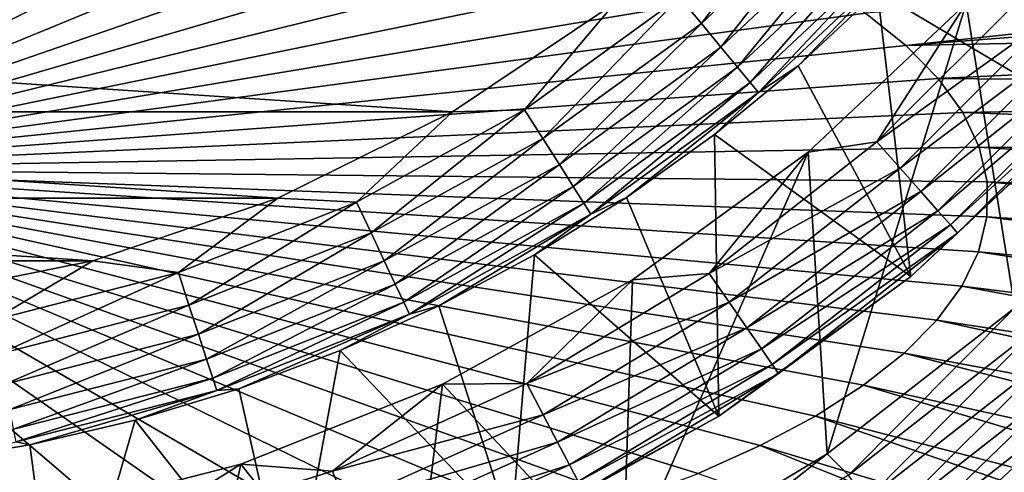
# Model space of a CAD drawing. Header units: metres. Extents: x -92 to 264, y -100 to 50.
# Tile 549 of 721: x 201.9 to 207.87, y 8.49 to 11.23. Entities that reach past the tile are written whole.
import ezdxf

# ---------------------------------------------------------------- set-up
doc = ezdxf.new("R2010")
doc.units = ezdxf.units.M
doc.layers.add('solid_21062050_01', color=7, linetype='CONTINUOUS')

msp = doc.modelspace()

# ---------------------------------------------------------------- linework, layer by layer
at = {"layer": 'solid_21062050_01'}
for points in [[(200, 10.326535, 178.373016), (202.466812, 12.642694, 171.353592), (201.864532, 12.702153, 171.188263)], [(200, 10.326535, 178.373016), (203.052917, 12.567024, 171.56395), (202.466812, 12.642694, 171.353592)], [(200, 10.326535, 178.373016), (203.619034, 12.475638, 171.817978), (203.052917, 12.567024, 171.56395)], [(200, 10.326535, 178.373016), (204.161514, 12.369134, 172.113983), (203.619034, 12.475638, 171.817978)], [(200, 10.326535, 178.373016), (204.676849, 12.248207, 172.450043), (204.161514, 12.369134, 172.113983)], [(208.351501, 10.657418, -1.041631), (207.548416, 11.880213, -35.04163), (207.96521, 12.388077, -35.04163)], [(207.932281, 9.483607), (207.638062, 11.327984), (208.476715, 12.341821)], [(200, 10.326535, 178.373016), (205.161697, 12.113647, 172.823975), (204.676849, 12.248207, 172.450043)], [(206.032028, 11.208525, -35.906437), (205.900284, 11.367783, -35.976471), (206.747665, 12.163524, -35.976471)], [(206.898331, 12.022035, -35.906437), (206.032028, 11.208525, -35.906437), (206.747665, 12.163524, -35.976471)], [(200, 10.326535, 178.373016), (205.612915, 11.966331, 173.233353), (205.161697, 12.113647, 172.823975)], [(206.150955, 11.064765, -35.793232), (206.032028, 11.208525, -35.906437), (206.898331, 12.022035, -35.906437)], [(207.034348, 11.894314, -35.793232), (206.150955, 11.064765, -35.793232), (206.898331, 12.022035, -35.906437)], [(200, 10.326535, 178.373016), (206.027603, 11.807219, 173.675476), (205.612915, 11.966331, 173.233353)], [(206.251404, 10.943351, -35.64225), (206.150955, 11.064765, -35.793232), (207.034348, 11.894314, -35.793232)], [(207.149216, 11.786446, -35.64225), (206.251404, 10.943351, -35.64225), (207.034348, 11.894314, -35.793232)], [(208.351501, 10.657418, -1.041631), (207.099304, 11.400696, -35.04163), (207.548416, 11.880213, -35.04163)], [(200, 10.326535, 178.373016), (206.403076, 11.637344, 174.147507), (206.027603, 11.807219, 173.675476)], [(206.328583, 10.850063, -35.460682), (206.251404, 10.943351, -35.64225), (207.149216, 11.786446, -35.64225)], [(207.237473, 11.703567, -35.460682), (206.328583, 10.850063, -35.460682), (207.149216, 11.786446, -35.64225)], [(213.69371, 11.765693, 172.175079), (207.026978, 11.269797, 175.168762), (207.271362, 11.074513, 175.711365)], [(213.69371, 11.765693, 172.175079), (207.271362, 11.074513, 175.711365), (214.345795, 11.628938, 172.409607)], [(206.378799, 10.789347, -35.257172), (206.328583, 10.850063, -35.460682), (207.237473, 11.703567, -35.460682)], [(207.294907, 11.649624, -35.257172), (206.378799, 10.789347, -35.257172), (207.237473, 11.703567, -35.460682)], [(207.294907, 11.649624, -35.257172), (206.619781, 10.951579, -35.04163), (206.378799, 10.789347, -35.257172)], [(207.294907, 11.649624, -35.257172), (207.099304, 11.400696, -35.04163), (206.619781, 10.951579, -35.04163)], [(200, 10.326535, 178.373016), (206.736923, 11.457815, 174.646347), (206.403076, 11.637344, 174.147507)], [(207.271362, 11.074513, 175.711365), (214.797638, 11.224331, 173.531982), (214.345795, 11.628938, 172.409607)], [(200, 10.326535, 178.373016), (207.026978, 11.269797, 175.168762), (206.736923, 11.457815, 174.646347)], [(205.900284, 11.367783, -35.976471), (204.959854, 10.684521, -35.976471), (205.507324, 11.330244, -36)], [(205.070602, 10.510006, -35.906437), (204.959854, 10.684521, -35.976471), (205.900284, 11.367783, -35.976471)], [(206.032028, 11.208525, -35.906437), (205.070602, 10.510006, -35.906437), (205.900284, 11.367783, -35.976471)], [(207.302704, 9.672539, -1.041631), (206.619781, 10.951579, -35.04163), (207.099304, 11.400696, -35.04163)], [(207.097046, 10.489088, -0.030477), (208.01091, 11.402951, -0.030477), (207.638062, 11.327984)], [(208.169998, 11.262007, -0.110815), (208.01091, 11.402951, -0.030477), (207.097046, 10.489088, -0.030477)], [(208.351501, 10.657418, -1.041631), (207.302704, 9.672539, -1.041631), (207.099304, 11.400696, -35.04163)], [(204.523483, 10.672234, -36), (195.476517, 10.672234, -36), (194.492676, 11.330244, -36)], [(205.507324, 11.330244, -36), (204.523483, 10.672234, -36), (194.492676, 11.330244, -36)], [(204.959854, 10.684521, -35.976471), (204.523483, 10.672234, -36), (205.507324, 11.330244, -36)], [(207.097046, 10.489088, -0.030477), (207.638062, 11.327984), (206.678879, 10.427173)], [(206.794083, 8.597695), (206.678879, 10.427173), (207.638062, 11.327984)], [(206.794083, 8.597695), (207.638062, 11.327984), (207.932281, 9.483607)], [(200, 10.326535, 178.373016), (207.271362, 11.074513, 175.711365), (207.026978, 11.269797, 175.168762)], [(208.169998, 11.262007, -0.110815), (207.097046, 10.489088, -0.030477), (207.237991, 10.329995, -0.110815)], [(208.169998, 11.262007, -0.110815), (207.237991, 10.329995, -0.110815), (208.311417, 11.136728, -0.237061)], [(205.170578, 10.352474, -35.793232), (205.070602, 10.510006, -35.906437), (206.032028, 11.208525, -35.906437)], [(206.150955, 11.064765, -35.793232), (205.170578, 10.352474, -35.793232), (206.032028, 11.208525, -35.906437)], [(207.271362, 11.074513, 175.711365), (207.468536, 10.873233, 176.27063), (214.797638, 11.224331, 173.531982)], [(207.468536, 10.873233, 176.27063), (215.144348, 10.807807, 174.689514), (214.797638, 11.224331, 173.531982)], [(207.237991, 10.329995, -0.110815), (207.363266, 10.188584, -0.237061), (208.311417, 11.136728, -0.237061)], [(208.311417, 11.136728, -0.237061), (207.363266, 10.188584, -0.237061), (208.427841, 11.033583, -0.402698)], [(200, 10.326535, 178.373016), (207.468536, 10.873233, 176.27063), (207.271362, 11.074513, 175.711365)], [(205.255005, 10.219428, -35.64225), (205.170578, 10.352474, -35.793232), (206.150955, 11.064765, -35.793232)], [(206.251404, 10.943351, -35.64225), (205.255005, 10.219428, -35.64225), (206.150955, 11.064765, -35.793232)], [(207.363266, 10.188584, -0.237061), (207.466415, 10.072157, -0.402698), (208.427841, 11.033583, -0.402698)], [(208.427841, 11.033583, -0.402698), (207.466415, 10.072157, -0.402698), (208.513275, 10.957895, -0.599173)], [(205.319885, 10.117205, -35.460682), (205.255005, 10.219428, -35.64225), (206.251404, 10.943351, -35.64225)], [(206.328583, 10.850063, -35.460682), (205.319885, 10.117205, -35.460682), (206.251404, 10.943351, -35.64225)], [(207.302704, 9.672539, -1.041631), (206.111923, 10.534786, -35.04163), (206.619781, 10.951579, -35.04163)], [(206.378799, 10.789347, -35.257172), (206.619781, 10.951579, -35.04163), (206.111923, 10.534786, -35.04163)], [(207.466415, 10.072157, -0.402698), (207.542099, 9.986724, -0.599173), (208.513275, 10.957895, -0.599173)], [(208.513275, 10.957895, -0.599173), (207.542099, 9.986724, -0.599173), (208.563309, 10.913574, -0.816342)], [(200, 10.326535, 178.373016), (207.617218, 10.667262, 176.842911), (207.468536, 10.873233, 176.27063)], [(207.468536, 10.873233, 176.27063), (207.617218, 10.667262, 176.842911), (215.144348, 10.807807, 174.689514)], [(207.542099, 9.986724, -0.599173), (207.586426, 9.936696, -0.816342), (208.563309, 10.913574, -0.816342)], [(208.563309, 10.913574, -0.816342), (207.586426, 9.936696, -0.816342), (208.351501, 10.657418, -1.041631)], [(205.362106, 10.050672, -35.257172), (205.319885, 10.117205, -35.460682), (206.328583, 10.850063, -35.460682)], [(206.378799, 10.789347, -35.257172), (205.362106, 10.050672, -35.257172), (206.328583, 10.850063, -35.460682)], [(206.378799, 10.789347, -35.257172), (205.577881, 10.152102, -35.04163), (205.362106, 10.050672, -35.257172)], [(206.378799, 10.789347, -35.257172), (206.111923, 10.534786, -35.04163), (205.577881, 10.152102, -35.04163)], [(207.617218, 10.667262, 176.842911), (215.388977, 10.38311, 175.869736), (215.144348, 10.807807, 174.689514)], [(203.462341, 10.148465, -36), (196.537659, 10.148465, -36), (195.476517, 10.672234, -36)], [(204.523483, 10.672234, -36), (203.462341, 10.148465, -36), (195.476517, 10.672234, -36)], [(200, 10.326535, 178.373016), (207.716461, 10.457939, 177.424515), (207.617218, 10.667262, 176.842911)], [(203.941208, 10.124514, -35.976471), (203.462341, 10.148465, -36), (204.523483, 10.672234, -36)], [(204.959854, 10.684521, -35.976471), (203.941208, 10.124514, -35.976471), (204.523483, 10.672234, -36)], [(204.029205, 9.937494, -35.906437), (203.941208, 10.124514, -35.976471), (204.959854, 10.684521, -35.976471)], [(205.070602, 10.510006, -35.906437), (204.029205, 9.937494, -35.906437), (204.959854, 10.684521, -35.976471)], [(207.586426, 9.936696, -0.816342), (207.302704, 9.672539, -1.041631), (208.351501, 10.657418, -1.041631)], [(207.617218, 10.667262, 176.842911), (207.716461, 10.457939, 177.424515), (215.388977, 10.38311, 175.869736)], [(206.138748, 8.826874, -1.041631), (205.577881, 10.152102, -35.04163), (206.111923, 10.534786, -35.04163)], [(207.302704, 9.672539, -1.041631), (206.138748, 8.826874, -1.041631), (206.111923, 10.534786, -35.04163)], [(200, 10.326535, 178.373016), (207.76564, 10.246623, 178.011642), (207.716461, 10.457939, 177.424515)], [(204.108643, 9.768675, -35.793232), (204.029205, 9.937494, -35.906437), (205.070602, 10.510006, -35.906437)], [(205.170578, 10.352474, -35.793232), (204.108643, 9.768675, -35.793232), (205.070602, 10.510006, -35.906437)], [(206.079697, 9.692041, -0.030477), (207.097046, 10.489088, -0.030477), (206.678879, 10.427173)], [(207.237991, 10.329995, -0.110815), (207.097046, 10.489088, -0.030477), (206.079697, 9.692041, -0.030477)], [(207.716461, 10.457939, 177.424515), (215.529922, 9.953102, 177.064713), (215.388977, 10.38311, 175.869736)], [(207.716461, 10.457939, 177.424515), (207.76564, 10.246623, 178.011642), (215.529922, 9.953102, 177.064713)], [(205.555817, 7.853329), (205.614304, 9.653666), (206.678879, 10.427173)], [(205.555817, 7.853329), (206.678879, 10.427173), (206.794083, 8.597695)], [(206.079697, 9.692041, -0.030477), (206.678879, 10.427173), (205.614304, 9.653666)], [(204.175735, 9.626096, -35.64225), (204.108643, 9.768675, -35.793232), (205.170578, 10.352474, -35.793232)], [(205.255005, 10.219428, -35.64225), (204.175735, 9.626096, -35.64225), (205.170578, 10.352474, -35.793232)], [(200, 10.326535, 178.373016), (201.855072, 7.592139, 185.387802), (202.455048, 7.650528, 185.225449)], [(200, 10.326535, 178.373016), (202.455048, 7.650528, 185.225449), (203.039291, 7.725092, 185.018158)], [(200, 10.326535, 178.373016), (203.039291, 7.725092, 185.018158), (203.604004, 7.815354, 184.767273)], [(200, 10.326535, 178.373016), (203.604004, 7.815354, 184.767273), (204.145508, 7.920731, 184.474396)], [(200, 10.326535, 178.373016), (204.145508, 7.920731, 184.474396), (204.660294, 8.040545, 184.141418)], [(200, 10.326535, 178.373016), (204.660294, 8.040545, 184.141418), (205.145004, 8.174022, 183.770493)], [(200, 10.326535, 178.373016), (205.145004, 8.174022, 183.770493), (205.596497, 8.3203, 183.364014)], [(200, 10.326535, 178.373016), (205.596497, 8.3203, 183.364014), (206.011826, 8.478436, 182.924591)], [(200, 10.326535, 178.373016), (206.011826, 8.478436, 182.924591), (206.38829, 8.647404, 182.455078)], [(200, 10.326535, 178.373016), (206.38829, 8.647404, 182.455078), (206.723434, 8.826114, 181.958511)], [(200, 10.326535, 178.373016), (206.723434, 8.826114, 181.958511), (207.01506, 9.013407, 181.43811)], [(200, 10.326535, 178.373016), (207.01506, 9.013407, 181.43811), (207.261292, 9.208073, 180.897232)], [(200, 10.326535, 178.373016), (207.261292, 9.208073, 180.897232), (207.46048, 9.408849, 180.339371)], [(200, 10.326535, 178.373016), (207.46048, 9.408849, 180.339371), (207.611343, 9.614434, 179.768158)], [(200, 10.326535, 178.373016), (207.611343, 9.614434, 179.768158), (207.712891, 9.823498, 179.187271)], [(200, 10.326535, 178.373016), (207.712891, 9.823498, 179.187271), (207.764435, 10.034684, 178.60051)], [(200, 10.326535, 178.373016), (207.764435, 10.034684, 178.60051), (207.76564, 10.246623, 178.011642)], [(207.237991, 10.329995, -0.110815), (206.079697, 9.692041, -0.030477), (206.200439, 9.51712, -0.110815)], [(207.237991, 10.329995, -0.110815), (206.200439, 9.51712, -0.110815), (207.363266, 10.188584, -0.237061)], [(204.227295, 9.516547, -35.460682), (204.175735, 9.626096, -35.64225), (205.255005, 10.219428, -35.64225)], [(205.319885, 10.117205, -35.460682), (204.227295, 9.516547, -35.460682), (205.255005, 10.219428, -35.64225)], [(207.76564, 10.246623, 178.011642), (207.764435, 10.034684, 178.60051), (215.566254, 9.520682, 178.266403)], [(207.76564, 10.246623, 178.011642), (215.566254, 9.520682, 178.266403), (215.529922, 9.953102, 177.064713)], [(206.200439, 9.51712, -0.110815), (206.307755, 9.36164, -0.237061), (207.363266, 10.188584, -0.237061)], [(207.363266, 10.188584, -0.237061), (206.307755, 9.36164, -0.237061), (207.466415, 10.072157, -0.402698)], [(202.341614, 9.767712, -36), (197.658386, 9.767712, -36), (196.537659, 10.148465, -36)], [(203.462341, 10.148465, -36), (202.341614, 9.767712, -36), (196.537659, 10.148465, -36)], [(202.860397, 9.696593, -35.976471), (202.341614, 9.767712, -36), (203.462341, 10.148465, -36)], [(203.941208, 10.124514, -35.976471), (202.860397, 9.696593, -35.976471), (203.462341, 10.148465, -36)], [(202.924271, 9.500018, -35.906437), (202.860397, 9.696593, -35.976471), (203.941208, 10.124514, -35.976471)], [(204.029205, 9.937494, -35.906437), (202.924271, 9.500018, -35.906437), (203.941208, 10.124514, -35.976471)], [(204.260849, 9.445247, -35.257172), (204.227295, 9.516547, -35.460682), (205.319885, 10.117205, -35.460682)], [(205.362106, 10.050672, -35.257172), (204.260849, 9.445247, -35.257172), (205.319885, 10.117205, -35.460682)], [(206.138748, 8.826874, -1.041631), (205.019958, 9.805163, -35.04163), (205.577881, 10.152102, -35.04163)], [(205.362106, 10.050672, -35.257172), (205.577881, 10.152102, -35.04163), (205.019958, 9.805163, -35.04163)], [(205.362106, 10.050672, -35.257172), (204.440552, 9.495459, -35.04163), (204.260849, 9.445247, -35.257172)], [(205.362106, 10.050672, -35.257172), (205.019958, 9.805163, -35.04163), (204.440552, 9.495459, -35.04163)], [(206.307755, 9.36164, -0.237061), (206.396118, 9.233628, -0.402698), (207.466415, 10.072157, -0.402698)], [(207.466415, 10.072157, -0.402698), (206.396118, 9.233628, -0.402698), (207.542099, 9.986724, -0.599173)], [(207.764435, 10.034684, 178.60051), (207.712891, 9.823498, 179.187271), (215.497742, 9.088763, 179.46669)], [(207.764435, 10.034684, 178.60051), (215.497742, 9.088763, 179.46669), (215.566254, 9.520682, 178.266403)], [(206.396118, 9.233628, -0.402698), (206.460953, 9.139695, -0.599173), (207.542099, 9.986724, -0.599173)], [(207.542099, 9.986724, -0.599173), (206.460953, 9.139695, -0.599173), (207.586426, 9.936696, -0.816342)], [(202.981934, 9.322574, -35.793232), (202.924271, 9.500018, -35.906437), (204.029205, 9.937494, -35.906437)], [(204.108643, 9.768675, -35.793232), (202.981934, 9.322574, -35.793232), (204.029205, 9.937494, -35.906437)], [(206.460953, 9.139695, -0.599173), (206.498917, 9.084689, -0.816342), (207.586426, 9.936696, -0.816342)], [(207.586426, 9.936696, -0.816342), (206.498917, 9.084689, -0.816342), (207.302704, 9.672539, -1.041631)], [(204.877975, 8.133759, -1.041631), (204.440552, 9.495459, -35.04163), (205.019958, 9.805163, -35.04163)], [(206.138748, 8.826874, -1.041631), (204.877975, 8.133759, -1.041631), (205.019958, 9.805163, -35.04163)], [(207.712891, 9.823498, 179.187271), (207.611343, 9.614434, 179.768158), (215.32489, 8.660256, 180.657501)], [(207.712891, 9.823498, 179.187271), (215.32489, 8.660256, 180.657501), (215.497742, 9.088763, 179.46669)], [(202.341614, 9.767712, -36), (201.181, 9.536678, -36), (197.658386, 9.767712, -36)], [(201.734482, 9.407507, -35.976471), (201.181, 9.536678, -36), (202.341614, 9.767712, -36)], [(202.860397, 9.696593, -35.976471), (201.734482, 9.407507, -35.976471), (202.341614, 9.767712, -36)], [(203.030624, 9.172709, -35.64225), (202.981934, 9.322574, -35.793232), (204.108643, 9.768675, -35.793232)], [(204.175735, 9.626096, -35.64225), (203.030624, 9.172709, -35.64225), (204.108643, 9.768675, -35.793232)], [(201.773209, 9.204477, -35.906437), (201.734482, 9.407507, -35.976471), (202.860397, 9.696593, -35.976471)], [(202.924271, 9.500018, -35.906437), (201.773209, 9.204477, -35.906437), (202.860397, 9.696593, -35.976471)], [(204.973679, 9.023436, -0.030477), (206.079697, 9.692041, -0.030477), (205.614304, 9.653666)], [(206.200439, 9.51712, -0.110815), (206.079697, 9.692041, -0.030477), (204.973679, 9.023436, -0.030477)], [(203.068039, 9.057564, -35.460682), (203.030624, 9.172709, -35.64225), (204.175735, 9.626096, -35.64225)], [(204.227295, 9.516547, -35.460682), (203.068039, 9.057564, -35.460682), (204.175735, 9.626096, -35.64225)], [(204.973679, 9.023436, -0.030477), (205.614304, 9.653666), (204.461288, 9.019773)], [(205.555817, 7.853329), (204.461288, 9.019773), (205.614304, 9.653666)], [(206.498917, 9.084689, -0.816342), (206.138748, 8.826874, -1.041631), (207.302704, 9.672539, -1.041631)], [(207.611343, 9.614434, 179.768158), (207.46048, 9.408849, 180.339371), (215.048874, 8.238047, 181.830811)], [(207.611343, 9.614434, 179.768158), (215.048874, 8.238047, 181.830811), (215.32489, 8.660256, 180.657501)], [(201.808182, 9.021206, -35.793232), (201.773209, 9.204477, -35.906437), (202.924271, 9.500018, -35.906437)], [(202.981934, 9.322574, -35.793232), (201.808182, 9.021206, -35.793232), (202.924271, 9.500018, -35.906437)], [(203.092377, 8.98262, -35.257172), (203.068039, 9.057564, -35.460682), (204.227295, 9.516547, -35.460682)], [(204.260849, 9.445247, -35.257172), (203.092377, 8.98262, -35.257172), (204.227295, 9.516547, -35.460682)], [(206.200439, 9.51712, -0.110815), (204.973679, 9.023436, -0.030477), (205.072464, 8.835236, -0.110815)], [(206.200439, 9.51712, -0.110815), (205.072464, 8.835236, -0.110815), (206.307755, 9.36164, -0.237061)], [(204.260849, 9.445247, -35.257172), (203.227234, 8.992886, -35.04163), (203.092377, 8.98262, -35.257172)], [(204.260849, 9.445247, -35.257172), (203.842117, 9.224312, -35.04163), (203.227234, 8.992886, -35.04163)], [(204.877975, 8.133759, -1.041631), (203.842117, 9.224312, -35.04163), (204.440552, 9.495459, -35.04163)], [(204.260849, 9.445247, -35.257172), (204.440552, 9.495459, -35.04163), (203.842117, 9.224312, -35.04163)], [(206.794083, 8.597695), (207.932281, 9.483607), (206.924515, 8.468657, 0.016375)], [(207.932281, 9.483607), (208.083603, 9.376821, 0.016375), (206.924515, 8.468657, 0.016375)], [(206.924515, 8.468657, 0.016375), (208.083603, 9.376821, 0.016375), (207.030823, 8.316445, 0.069336)], [(208.083603, 9.376821, 0.016375), (208.207672, 9.23873, 0.069336), (207.030823, 8.316445, 0.069336)], [(207.46048, 9.408849, 180.339371), (207.261292, 9.208073, 180.897232), (214.6716, 7.824977, 182.978745)], [(207.46048, 9.408849, 180.339371), (214.6716, 7.824977, 182.978745), (215.048874, 8.238047, 181.830811)], [(201.837708, 8.866421, -35.64225), (201.808182, 9.021206, -35.793232), (202.981934, 9.322574, -35.793232)], [(203.030624, 9.172709, -35.64225), (201.837708, 8.866421, -35.64225), (202.981934, 9.322574, -35.793232)], [(205.072464, 8.835236, -0.110815), (205.160263, 8.667953, -0.237061), (206.307755, 9.36164, -0.237061)], [(206.307755, 9.36164, -0.237061), (205.160263, 8.667953, -0.237061), (206.396118, 9.233628, -0.402698)], [(203.540283, 7.604127, -1.041631), (203.227234, 8.992886, -35.04163), (203.842117, 9.224312, -35.04163)], [(204.877975, 8.133759, -1.041631), (203.540283, 7.604127, -1.041631), (203.842117, 9.224312, -35.04163)], [(205.160263, 8.667953, -0.237061), (205.232544, 8.530224, -0.402698), (206.396118, 9.233628, -0.402698)], [(206.396118, 9.233628, -0.402698), (205.232544, 8.530224, -0.402698), (206.460953, 9.139695, -0.599173)], [(207.261292, 9.208073, 180.897232), (207.01506, 9.013407, 181.43811), (214.195602, 7.423828, 184.093567)], [(207.030823, 8.316445, 0.069336), (208.207672, 9.23873, 0.069336), (207.133194, 8.169894, 0.161324)], [(208.207672, 9.23873, 0.069336), (208.327148, 9.105783, 0.161324), (207.133194, 8.169894, 0.161324)], [(207.261292, 9.208073, 180.897232), (214.195602, 7.423828, 184.093567), (214.6716, 7.824977, 182.978745)], [(201.860397, 8.747494, -35.460682), (201.837708, 8.866421, -35.64225), (203.030624, 9.172709, -35.64225)], [(203.068039, 9.057564, -35.460682), (201.860397, 8.747494, -35.460682), (203.030624, 9.172709, -35.64225)], [(205.232544, 8.530224, -0.402698), (205.285583, 8.42916, -0.599173), (206.460953, 9.139695, -0.599173)], [(206.460953, 9.139695, -0.599173), (205.285583, 8.42916, -0.599173), (206.498917, 9.084689, -0.816342)], [(205.285583, 8.42916, -0.599173), (205.31665, 8.369979, -0.816342), (206.498917, 9.084689, -0.816342)], [(206.498917, 9.084689, -0.816342), (205.31665, 8.369979, -0.816342), (206.138748, 8.826874, -1.041631)], [(207.133194, 8.169894, 0.161324), (208.327148, 9.105783, 0.161324), (207.224655, 8.038865, 0.29021)], [(208.327148, 9.105783, 0.161324), (208.433899, 8.986901, 0.29021), (207.224655, 8.038865, 0.29021)], [(201.875153, 8.67009, -35.257172), (201.860397, 8.747494, -35.460682), (203.068039, 9.057564, -35.460682)], [(203.092377, 8.98262, -35.257172), (201.875153, 8.67009, -35.257172), (203.068039, 9.057564, -35.460682)], [(203.795151, 8.493019, -0.030477), (204.461288, 9.019773), (203.23793, 8.535375)], [(204.24649, 7.267087), (203.23793, 8.535375), (204.461288, 9.019773)], [(203.795151, 8.493019, -0.030477), (204.973679, 9.023436, -0.030477), (204.461288, 9.019773)], [(205.072464, 8.835236, -0.110815), (204.973679, 9.023436, -0.030477), (203.795151, 8.493019, -0.030477)], [(204.24649, 7.267087), (204.461288, 9.019773), (205.555817, 7.853329)], [(203.092377, 8.98262, -35.257172), (201.958694, 8.652983, -35.04163), (201.875153, 8.67009, -35.257172)], [(203.092377, 8.98262, -35.257172), (202.598526, 8.802171, -35.04163), (201.958694, 8.652983, -35.04163)], [(203.540283, 7.604127, -1.041631), (202.598526, 8.802171, -35.04163), (203.227234, 8.992886, -35.04163)], [(203.092377, 8.98262, -35.257172), (203.227234, 8.992886, -35.04163), (202.598526, 8.802171, -35.04163)], [(207.01506, 9.013407, 181.43811), (206.723434, 8.826114, 181.958511), (213.624146, 7.0373, 185.16777)], [(207.01506, 9.013407, 181.43811), (213.624146, 7.0373, 185.16777), (214.195602, 7.423828, 184.093567)], [(207.224655, 8.038865, 0.29021), (208.433899, 8.986901, 0.29021), (207.299042, 7.93212, 0.449018)], [(208.433899, 8.986901, 0.29021), (208.520737, 8.890025, 0.449018), (207.299042, 7.93212, 0.449018)], [(207.299042, 7.93212, 0.449018), (208.520737, 8.890025, 0.449018), (207.352402, 7.855507, 0.627105)], [(208.520737, 8.890025, 0.449018), (208.583008, 8.820487, 0.627105), (207.352402, 7.855507, 0.627105)], [(202.146759, 7.246329, -1.041631), (201.958694, 8.652983, -35.04163), (202.598526, 8.802171, -35.04163)], [(203.540283, 7.604127, -1.041631), (202.146759, 7.246329, -1.041631), (202.598526, 8.802171, -35.04163)], [(205.072464, 8.835236, -0.110815), (203.795151, 8.493019, -0.030477), (203.870514, 8.294285, -0.110815)], [(205.072464, 8.835236, -0.110815), (203.870514, 8.294285, -0.110815), (205.160263, 8.667953, -0.237061)], [(205.31665, 8.369979, -0.816342), (204.877975, 8.133759, -1.041631), (206.138748, 8.826874, -1.041631)], [(206.723434, 8.826114, 181.958511), (206.38829, 8.647404, 182.455078), (212.961075, 6.667994, 186.194138)], [(206.723434, 8.826114, 181.958511), (212.961075, 6.667994, 186.194138), (213.624146, 7.0373, 185.16777)], [(207.352402, 7.855507, 0.627105), (208.583008, 8.820487, 0.627105), (207.383514, 7.810915, 0.812403)], [(208.583008, 8.820487, 0.627105), (208.619339, 8.780027, 0.812403), (207.383514, 7.810915, 0.812403)], [(207.383514, 7.810915, 0.812403), (208.619339, 8.780027, 0.812403), (207.753174, 8.053858, 0.990425)], [(208.619339, 8.780027, 0.812403), (208.346329, 8.521456, 0.990609), (207.753174, 8.053858, 0.990425)], [(201.875153, 8.67009, -35.257172), (201.958694, 8.652983, -35.04163), (201.310471, 8.545961, -35.04163)], [(203.870514, 8.294285, -0.110815), (203.937515, 8.11764, -0.237061), (205.160263, 8.667953, -0.237061)], [(205.160263, 8.667953, -0.237061), (203.937515, 8.11764, -0.237061), (205.232544, 8.530224, -0.402698)], [(202.146759, 7.246329, -1.041631), (201.310471, 8.545961, -35.04163), (201.958694, 8.652983, -35.04163)], [(206.38829, 8.647404, 182.455078), (206.011826, 8.478436, 182.924591), (212.210876, 6.318392, 187.165787)], [(206.38829, 8.647404, 182.455078), (212.210876, 6.318392, 187.165787), (212.961075, 6.667994, 186.194138)], [(202.146759, 7.246329, -1.041631), (200.71936, 7.066008, -1.041631), (201.310471, 8.545961, -35.04163)], [(205.555817, 7.853329), (206.794083, 8.597695), (205.664612, 7.706869, 0.016375)], [(206.794083, 8.597695), (206.924515, 8.468657, 0.016375), (205.664612, 7.706869, 0.016375)], [(202.561264, 8.108526, -0.030477), (203.23793, 8.535375), (201.963333, 8.208095)], [(202.869263, 6.840722), (201.963333, 8.208095), (203.23793, 8.535375)], [(202.561264, 8.108526, -0.030477), (203.795151, 8.493019, -0.030477), (203.23793, 8.535375)], [(203.870514, 8.294285, -0.110815), (203.795151, 8.493019, -0.030477), (202.561264, 8.108526, -0.030477)], [(202.869263, 6.840722), (203.23793, 8.535375), (204.24649, 7.267087)], [(203.937515, 8.11764, -0.237061), (203.992661, 7.972202, -0.402698), (205.232544, 8.530224, -0.402698)], [(205.232544, 8.530224, -0.402698), (203.992661, 7.972202, -0.402698), (205.285583, 8.42916, -0.599173)], [(207.753174, 8.053858, 0.990425), (208.346329, 8.521456, 0.990609), (208.230301, 8.345279, 8.155339)]]:
    msp.add_3dface(points, dxfattribs=at)

doc.saveas('drawing.dxf')
